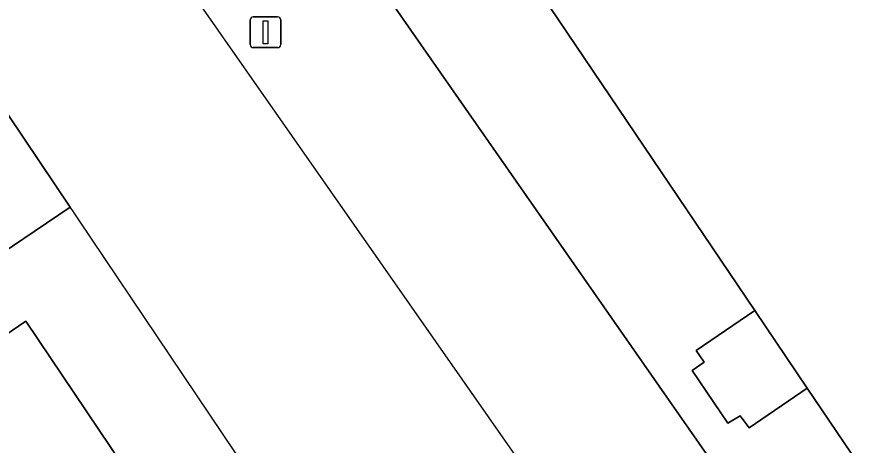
# Model space of a CAD drawing. Extents: x 161087 to 161926, y 382572 to 383873.
# Drawn here: x 161509.14 to 161536.5, y 382942.09 to 382956 of the extents above; entities that cross this region are included whole.
import ezdxf

# ---------------------------------------------------------------- set-up
doc = ezdxf.new("R2010")
doc.units = 0
for name, color, linetype in [('IMGEO_Lichtmast', 7, 'Continuous'), ('IMGEO_Lijnafwatering', 7, 'Continuous'), ('IMGEO_Meer_plas_ven_vijver', 7, 'Continuous'), ('IMGEO_Pand', 7, 'Continuous'), ('IMGEO_Pand_overbouw', 7, 'Continuous'), ('IMGEO_Voetgangersgebied_open', 7, 'Continuous'), ('IMGEO_Voetpad_open', 7, 'Continuous')]:
    doc.layers.add(name, color=color, linetype=linetype)

msp = doc.modelspace()

# ---------------------------------------------------------------- linework, layer by layer
at = {"layer": 'IMGEO_Lichtmast'}
for p, q in [((161516.707, 382955.098), (161516.707, 382955.898)), ((161516.707, 382955.898), (161516.707, 382955.098)), ((161516.807, 382955.998), (161517.597, 382955.998)), ((161517.597, 382955.998), (161516.807, 382955.998)), ((161517.697, 382955.898), (161517.697, 382955.098)), ((161517.697, 382955.098), (161517.697, 382955.898)), ((161517.597, 382954.998), (161516.807, 382954.998)), ((161516.807, 382954.998), (161517.597, 382954.998))]:
    msp.add_line(p, q, dxfattribs=at)
msp.add_lwpolyline([(161517.127, 382955.873), (161517.277, 382955.873), (161517.277, 382955.123), (161517.127, 382955.123), (161517.127, 382955.873)], dxfattribs=at)
for centre, start, end in [((161516.807, 382955.898), 90, 180), ((161516.807, 382955.898), 90, 180), ((161517.597, 382955.898), 0, 90), ((161517.597, 382955.898), 360, 90), ((161516.807, 382955.098), 180, 270), ((161516.807, 382955.098), 180, 270), ((161517.597, 382955.098), 270, 0), ((161517.597, 382955.098), 270, 0)]:
    msp.add_arc(centre, 0.1, start, end, dxfattribs=at)
at = {"layer": 'IMGEO_Lijnafwatering'}
for points in [[(161519.31, 382950.344), (161506.585, 382968.563)], [(161533.022, 382930.719), (161529.564, 382935.663), (161519.31, 382950.344)]]:
    msp.add_lwpolyline(points, dxfattribs=at)
at = {"layer": 'IMGEO_Meer_plas_ven_vijver'}
msp.add_lwpolyline([(161501.584, 382951.836), (161500.596, 382951.167), (161491.048, 382965.377), (161485.192, 382961.474), (161500, 382939.449), (161503.013, 382934.968), (161512.58, 382941.413), (161509.426, 382946.113), (161507.956, 382945.121), (161506.546, 382944.183), (161508.138, 382941.774), (161506.298, 382940.572), (161504.684, 382942.912), (161503.262, 382941.947), (161499.082, 382948.109), (161502.491, 382950.485)], close=True, dxfattribs=at)
at = {"layer": 'IMGEO_Pand'}
for points in [[(161511.018, 382978.956), (161511.118, 382978.807), (161511.22, 382978.861), (161533.082, 382946.456), (161534.778, 382943.942), (161537.858, 382939.377), (161538.103, 382939.542), (161543.906, 382943.455), (161544.519, 382942.541), (161544.732, 382942.684), (161553.901, 382948.835), (161551.043, 382953.039), (161523.193, 382994.248), (161521.871, 382993.348), (161513.853, 382987.886), (161514.635, 382986.737), (161508.83, 382982.783), (161508.56, 382982.599), (161508.661, 382982.449)], [(161510.861, 382949.813), (161506.849, 382955.782), (161506.587, 382955.603), (161506.323, 382955.422), (161504.121, 382953.915), (161503.906, 382953.767), (161501.645, 382952.219), (161501.427, 382952.07), (161501.584, 382951.836), (161502.491, 382950.485), (161499.082, 382948.109), (161503.262, 382941.947), (161504.684, 382942.912), (161506.298, 382940.572), (161508.138, 382941.774), (161506.546, 382944.183), (161507.956, 382945.121), (161506.712, 382947.012)]]:
    msp.add_lwpolyline(points, close=True, dxfattribs=at)
at = {"layer": 'IMGEO_Pand_overbouw'}
msp.add_lwpolyline([(161492.605, 382965.232), (161429.792, 382922.791), (161453.212, 382885.739), (161522.217, 382932.918), (161506.849, 382955.782), (161501.427, 382952.07)], close=True, dxfattribs=at)
at = {"layer": 'IMGEO_Voetgangersgebied_open'}
for points in [[(161548.176, 382917.965), (161547.907, 382917.709), (161547.469, 382917.945), (161547.873, 382918.33), (161542.925, 382925.429), (161537.139, 382933.73), (161504.897, 382979.985)], [(161506.849, 382955.782), (161510.861, 382949.813), (161506.712, 382947.012)], [(161507.956, 382945.121), (161509.426, 382946.113), (161512.58, 382941.413), (161516.749, 382935.282), (161518.39, 382936.615), (161518.913, 382935.983), (161522.672, 382938.868), (161533.953, 382924.237), (161538.221, 382918.689), (161538.305, 382918.579), (161542.313, 382913.399), (161542.46, 382913.211), (161543.465, 382911.873), (161544.431, 382910.624), (161546, 382912.112), (161561.571, 382889.847)]]:
    msp.add_lwpolyline(points, dxfattribs=at)
msp.add_lwpolyline([(161531.178, 382945.161), (161531.434, 382944.782), (161531.044, 382944.509), (161532.203, 382942.8), (161532.605, 382943.036), (161532.898, 382942.65), (161534.778, 382943.942), (161533.082, 382946.456)], close=True, dxfattribs=at)
at = {"layer": 'IMGEO_Voetpad_open'}
msp.add_lwpolyline([(161511.22, 382978.861), (161511.118, 382978.807), (161511.018, 382978.956), (161508.909, 382977.535), (161508.489, 382978.153), (161508.082, 382977.886), (161506.551, 382980.172), (161506.944, 382980.426), (161506.543, 382981.008), (161504.897, 382979.985), (161537.139, 382933.73), (161540.192, 382935.847), (161538.932, 382937.721), (161538.325, 382938.65), (161537.858, 382939.377), (161534.778, 382943.942), (161532.898, 382942.65), (161532.605, 382943.036), (161532.203, 382942.8), (161531.044, 382944.509), (161531.434, 382944.782), (161531.178, 382945.161), (161533.082, 382946.456)], close=True, dxfattribs=at)

doc.saveas('drawing.dxf')
